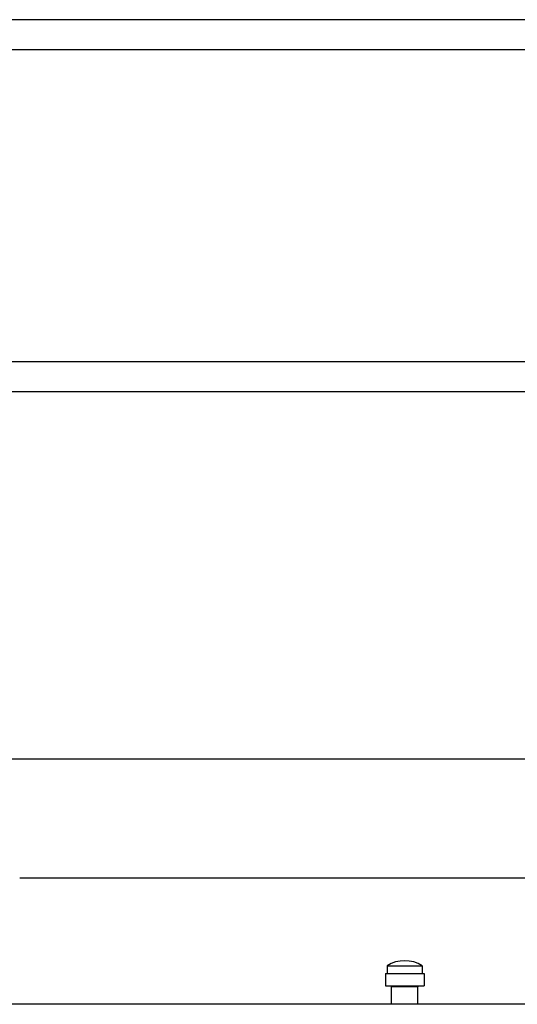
# Model space of a CAD drawing. Header units: inches. Extents: x 36 to 1719, y -84 to 1122.
# Tile 346 of 550: x 919 to 944, y 416 to 466. Entities that reach past the tile are written whole.
import ezdxf

# ---------------------------------------------------------------- set-up
doc = ezdxf.new("R2010")
doc.units = ezdxf.units.IN
doc.header["$LTSCALE"] = 48
doc.header["$MEASUREMENT"] = 0
doc.layers.add('Visible (ANSI)', color=7, linetype='Continuous', lineweight=30)

msp = doc.modelspace()

# ---------------------------------------------------------------- linework, layer by layer
at = {"layer": 'Visible (ANSI)'}
for p, q in [((1023.58268, 465.73443), (916.33268, 465.73443)), ((917.45768, 464.23443), (1022.45768, 464.23443)), ((1022.45768, 448.48443), (917.45768, 448.48443)), ((1022.45768, 446.98443), (917.45768, 446.98443)), ((915.53768, 428.48443), (1024.37768, 428.48443)), ((918.99768, 422.48443), (1020.91768, 422.48443)), ((937.52768, 418.05493), (937.52768, 417.66693)), ((937.52768, 418.05493), (939.30768, 418.05493)), ((939.30768, 418.05493), (939.30768, 417.66693)), ((937.44268, 417.66693), (937.44268, 417.04693)), ((937.44268, 417.66693), (939.39268, 417.66693)), ((939.39268, 417.66693), (939.39268, 417.04693)), ((937.44268, 417.04693), (939.39268, 417.04693)), ((937.76213, 417.04693), (937.76018, 416.98443)), ((937.76018, 416.10943), (937.76018, 416.98443)), ((939.07518, 416.98443), (937.76018, 416.98443)), ((939.07323, 417.04693), (939.07518, 416.98443)), ((939.07518, 416.10943), (939.07518, 416.98443)), ((1025.91768, 416.10943), (748.91768, 416.10943))]:
    msp.add_line(p, q, dxfattribs=at)
msp.add_arc((938.41768, 416.6093), 1.69763, 58.381478, 121.618522, dxfattribs=at)

doc.saveas('drawing.dxf')
